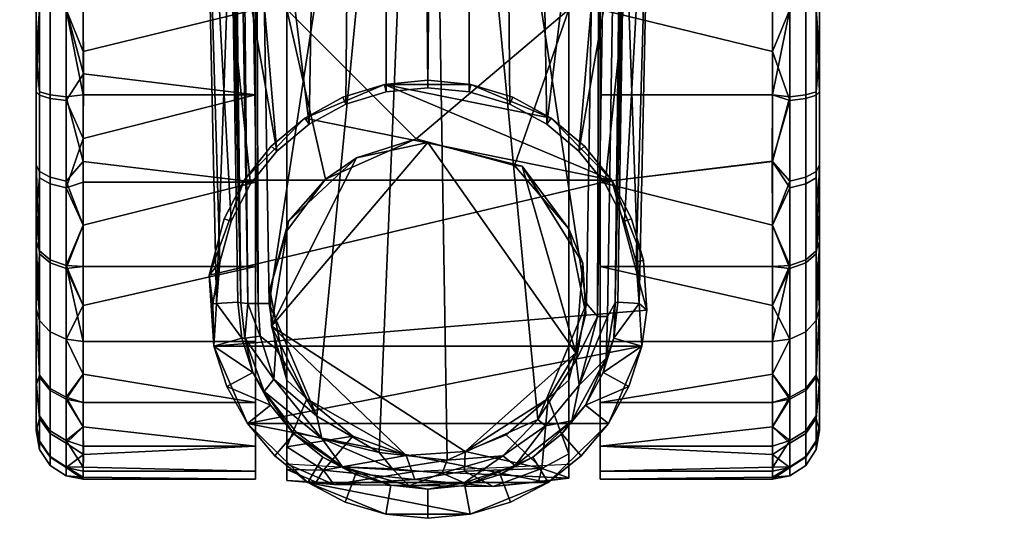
# Model space of a CAD drawing. Header units: millimetres. Extents: x -339 to 339, y -344 to 316.
# Tile 323 of 656: x -26 to 37, y -344 to -312. Entities that reach past the tile are written whole.
import ezdxf

# ---------------------------------------------------------------- set-up
doc = ezdxf.new("R2010")
doc.units = ezdxf.units.MM
doc.header["$MEASUREMENT"] = 0
doc.layers.add('Výchozí', color=7, linetype='Continuous', true_color=0x000000)

msp = doc.modelspace()

# ---------------------------------------------------------------- meshes
at = {"layer": 'Výchozí'}
mesh = msp.add_polyface(dxfattribs=at)
corners = [(-18.1, -113.852, -37.584), (-2.6, -28.883, -37.584), (-17.333, -149.924, -37.584), (-16.565, -185.996, -37.584), (-9.647, -320.556, -37.584), (-14.264, -294.214, -37.584), (-15.031, -258.141, -37.584), (-13.292, -327.64, -37.584), (-13.497, -330.287, -37.584), (-15.798, -222.068, -37.584), (-12.554, -325.033, -37.584), (-11.323, -322.65, -37.584), (-11.735, -322.398, -44.584), (-13.961, -328.481, -44.584), (-13.009, -324.87, -44.584), (-13.66, -333.002, -44.584), (-11.521, -337.94, -44.584), (-12.832, -335.575, -44.584), (-12.554, -325.033, -37.584), (-13.009, -324.87, -44.584), (-13.961, -328.481, -44.584), (-13.292, -327.64, -37.584), (-13.738, -330.302, -41.084), (-11.323, -322.65, -37.584), (-11.735, -322.398, -44.584), (-13.497, -330.287, -37.584), (-12.729, -168.864, -7.376), (-8.785, -111.626, -5.125), (-13.597, -115.024, -5.264), (-13.66, -333.002, -44.584), (-11.87, -332.492, -17.83), (-12.127, -330.2, -17.711), (-12.832, -335.575, -44.584), (-11.182, -334.686, -17.943), (-12.558, -303.315, -16.074), (-12.989, -276.425, -14.525), (-14.264, -294.214, -37.584), (-15.031, -258.141, -37.584), (-11.689, -332.497, -17.14), (-11.949, -330.24, -17.016), (-14.946, -115.026, -5.796), (-13.22, -222.685, -10.381), (-12.567, -222.695, -9.976), (-14.296, -115.03, -5.394), (-14.188, -78.413, -4.036), (-13.671, -222.662, -11.002), (-14.284, -195.726, -10.412), (-13.432, -248.798, -13.007), (-11.497, -330.272, -16.391), (-10.999, -276.497, -12.672), (-11.863, -222.689, -9.845)]
mesh.append_faces([[corners[k] for k in face] for face in [(0, 1, 2, 2), (1, 3, 2, 2), (4, 5, 6, 6), (7, 8, 5, 5), (9, 1, 6, 6), (5, 10, 7, 7), (11, 10, 5, 5), (12, 13, 14, 14), (15, 16, 17, 17), (18, 19, 20, 21), (22, 21, 20, 20), (23, 24, 19, 18), (22, 25, 21, 21), (26, 27, 28, 28), (22, 29, 25, 25), (25, 29, 30, 30), (31, 25, 30, 30), (29, 22, 20, 20), (29, 32, 33, 33), (29, 33, 30, 30), (34, 35, 36, 36), (37, 36, 35, 35), (34, 25, 31, 31), (36, 25, 34, 34), (30, 38, 39, 31), (40, 41, 42, 43), (44, 43, 28, 28), (43, 26, 28, 28), (45, 46, 47, 47), (35, 45, 47, 47), (39, 35, 34, 34), (34, 31, 39, 39), (45, 35, 39, 39), (39, 48, 41, 41), (39, 41, 45, 45), (43, 42, 26, 26), (49, 50, 42, 42), (42, 50, 26, 26), (42, 41, 48, 48)]])
mesh = msp.add_polyface(dxfattribs=at)
corners = [(-15.798, -222.068, -37.584), (-16.565, -185.996, -37.584), (-2.6, -28.883, -37.584), (-7.589, -318.836, -37.584), (-15.031, -258.141, -37.584), (-5.232, -317.555, -37.584), (-14.264, -294.214, -37.584), (-9.647, -320.556, -37.584), (-11.323, -322.65, -37.584), (-2.669, -316.767, -37.584), (0, -316.5, -37.584), (-7.867, -318.441, -44.584), (-11.735, -322.398, -44.584), (-10, -320.225, -44.584), (11.735, -322.398, -44.584), (-13.961, -328.481, -44.584), (-2.767, -316.294, -44.584), (-5.424, -317.112, -44.584), (13.982, -330.71, -44.583), (-13.66, -333.002, -44.584), (0, -316.016, -44.584), (2.74, -316.288, -44.584), (-9.647, -320.556, -37.584), (-7.589, -318.836, -37.584), (-7.867, -318.441, -44.584), (-10, -320.225, -44.584), (-5.232, -317.555, -37.584), (-5.424, -317.112, -44.584), (-11.735, -322.398, -44.584), (-11.323, -322.65, -37.584), (-2.669, -316.767, -37.584), (-2.767, -316.294, -44.584), (0, -316.5, -37.584), (0, -316.016, -44.584), (0, -264.201, -11.981), (7.383, -187.985, -8.198), (-7.385, -187.957, -8.199), (0, -111.972, -5.125), (-4.396, -111.885, -5.125), (-11.863, -222.689, -9.845), (-10.999, -276.497, -12.672), (-10.136, -330.284, -15.853), (1.238, -340.28, -16.474), (-3.116, -339.806, -16.444), (-7.089, -337.475, -16.3), (-12.729, -168.864, -7.376), (-8.785, -111.626, -5.125), (-2.045, -35.757, -2.761), (-9.83, -335.113, -16.275), (-10.718, -332.374, -16.125), (-11.689, -332.497, -17.14), (-11.497, -330.272, -16.391), (-11.949, -330.24, -17.016), (-10.842, -330.287, -15.983), (-9.699, -333.152, -16.027), (-12.567, -222.695, -9.976)]
mesh.append_faces([[corners[k] for k in face] for face in [(0, 1, 2, 2), (2, 3, 4, 4), (5, 3, 2, 2), (6, 7, 8, 8), (4, 3, 7, 7), (9, 5, 2, 2), (9, 2, 10, 10), (11, 12, 13, 13), (14, 15, 12, 12), (16, 11, 17, 17), (11, 14, 12, 12), (15, 14, 18, 19), (20, 21, 16, 16), (22, 23, 24, 25), (23, 26, 27, 24), (22, 25, 28, 29), (26, 30, 31, 27), (31, 30, 32, 33), (34, 35, 36, 36), (37, 38, 36, 36), (39, 40, 36, 36), (34, 40, 41, 41), (42, 34, 43, 43), (43, 34, 44, 44), (41, 44, 34, 34), (34, 36, 40, 40), (38, 45, 36, 36), (46, 45, 38, 38), (47, 46, 38, 38), (37, 47, 38, 38), (45, 39, 36, 36), (48, 49, 50, 50), (50, 49, 51, 51), (50, 51, 52, 52), (53, 51, 49, 49), (54, 41, 53, 49), (55, 51, 53, 53), (55, 53, 40, 40), (53, 41, 40, 40)]])
mesh = msp.add_polyface(dxfattribs=at)
corners = [(2.643, -316.761, -37.584), (0, -316.5, -37.584), (2.6, -28.883, -37.584), (5.233, -317.555, -37.584), (15.031, -258.141, -37.584), (9.647, -320.556, -37.584), (7.589, -318.836, -37.584), (14.264, -294.214, -37.584), (11.323, -322.65, -37.584), (-2.6, -28.883, -37.584), (11.735, -322.398, -44.584), (-7.867, -318.441, -44.584), (-2.767, -316.294, -44.584), (7.867, -318.441, -44.584), (2.74, -316.288, -44.584), (5.425, -317.111, -44.584), (10, -320.225, -44.584), (13.66, -333.002, -44.584), (-13.66, -333.002, -44.584), (13.982, -330.71, -44.583), (2.643, -316.761, -37.584), (2.74, -316.288, -44.584), (0, -316.016, -44.584), (0, -316.5, -37.584), (5.233, -317.555, -37.584), (7.589, -318.836, -37.584), (7.867, -318.441, -44.584), (5.425, -317.111, -44.584), (11.323, -322.65, -37.584), (11.735, -322.398, -44.584), (10, -320.225, -44.584), (9.647, -320.556, -37.584), (7.383, -187.985, -8.198), (4.396, -111.885, -5.125), (0, -111.972, -5.125), (-7.385, -187.957, -8.199), (0, -264.201, -11.981), (10.999, -276.497, -12.672), (7.018, -337.695, -16.314), (1.238, -340.28, -16.474), (10.136, -330.284, -15.853), (11.863, -222.689, -9.845), (12.729, -168.864, -7.376), (2.045, -35.757, -2.761), (8.785, -111.626, -5.125), (10.833, -331.109, -16.031), (9.663, -335.494, -16.318), (11.477, -331.113, -16.431), (11.392, -333.772, -17.216), (11.949, -330.24, -17.016), (11.869, -332.491, -17.83), (12.127, -330.2, -17.711), (9.458, -333.907, -16.071), (13.22, -222.685, -10.381), (12.567, -222.695, -9.976)]
mesh.append_faces([[corners[k] for k in face] for face in [(0, 1, 2, 2), (3, 0, 2, 2), (4, 5, 6, 6), (7, 8, 5, 5), (3, 2, 6, 6), (6, 2, 4, 4), (9, 2, 1, 1), (10, 11, 12, 12), (13, 14, 15, 15), (12, 13, 10, 10), (16, 10, 13, 13), (17, 18, 19, 19), (12, 14, 13, 13), (20, 21, 22, 23), (24, 25, 26, 27), (24, 27, 21, 20), (28, 29, 30, 31), (25, 31, 30, 26), (32, 33, 34, 35), (32, 36, 37, 37), (38, 36, 39, 39), (36, 38, 40, 40), (37, 36, 40, 40), (41, 32, 37, 37), (42, 32, 41, 41), (43, 34, 33, 33), (33, 42, 44, 44), (33, 32, 42, 42), (43, 33, 44, 44), (45, 46, 47, 47), (47, 48, 49, 49), (49, 48, 50, 50), (51, 49, 50, 50), (45, 40, 52, 52), (49, 53, 47, 47), (37, 54, 41, 41), (47, 53, 54, 45), (54, 37, 45, 45), (45, 37, 40, 40)]])
mesh = msp.add_polyface(dxfattribs=at)
corners = [(2.6, -28.883, -37.584), (18.1, -113.852, -37.584), (17.333, -149.924, -37.584), (18.867, -77.78, -37.584), (16.565, -185.996, -37.584), (15.031, -258.141, -37.584), (15.798, -222.068, -37.584), (14.264, -294.214, -37.584), (13.287, -327.613, -37.584), (12.553, -325.033, -37.584), (13.497, -330.287, -37.584), (11.323, -322.65, -37.584), (9.647, -320.556, -37.584), (13.766, -327.545, -44.584), (11.735, -322.398, -44.584), (13.008, -324.87, -44.584), (13.982, -330.71, -44.583), (11.521, -337.94, -44.584), (13.66, -333.002, -44.584), (12.832, -335.575, -44.584), (12.553, -325.033, -37.584), (13.287, -327.613, -37.584), (13.766, -327.545, -44.584), (13.008, -324.87, -44.584), (11.735, -322.398, -44.584), (11.323, -322.65, -37.584), (13.982, -330.71, -44.583), (13.497, -330.287, -37.584), (8.785, -111.626, -5.125), (12.729, -168.864, -7.376), (13.597, -115.024, -5.264), (12.832, -335.575, -44.584), (13.66, -333.002, -44.584), (11.184, -334.689, -17.943), (11.869, -332.491, -17.83), (12.127, -330.2, -17.711), (13.22, -222.685, -10.381), (13.671, -222.662, -11.002), (15.397, -115.012, -6.412), (14.946, -115.026, -5.796), (14.296, -115.03, -5.394), (12.567, -222.695, -9.976), (14.188, -78.413, -4.036), (14.284, -195.726, -10.412), (14.716, -168.818, -9.218), (13.432, -248.798, -13.007), (12.989, -276.425, -14.525), (11.949, -330.24, -17.016), (12.558, -303.315, -16.074), (11.863, -222.689, -9.845), (15.798, -222.068, -37.584), (14.264, -294.214, -37.584), (15.031, -258.141, -37.584)]
mesh.append_faces([[corners[k] for k in face] for face in [(0, 1, 2, 2), (0, 3, 1, 1), (4, 0, 2, 2), (5, 0, 6, 6), (7, 8, 9, 9), (8, 7, 10, 10), (9, 11, 7, 7), (5, 7, 12, 12), (6, 0, 4, 4), (13, 14, 15, 15), (14, 13, 16, 16), (17, 18, 19, 19), (20, 21, 22, 23), (20, 23, 24, 25), (26, 22, 21, 27), (28, 29, 30, 30), (31, 32, 33, 33), (34, 32, 27, 27), (26, 27, 32, 32), (34, 27, 35, 35), (36, 37, 38, 38), (39, 40, 41, 36), (42, 30, 40, 40), (40, 30, 29, 29), (37, 43, 44, 44), (37, 45, 43, 43), (46, 45, 37, 37), (47, 48, 46, 46), (48, 47, 35, 35), (37, 47, 46, 46), (47, 37, 36, 36), (40, 29, 41, 41), (41, 29, 49, 49), (45, 50, 43, 43), (46, 48, 51, 51), (48, 35, 27, 27), (45, 46, 52, 52), (51, 48, 27, 27), (52, 46, 51, 51)]])
mesh = msp.add_polyface(dxfattribs=at)
corners = [(8.998, -341.419, -75.168), (7.277, -340.823, -69.369), (7.07, -341.661, -78.253), (8.998, -341.419, -75.168), (8.995, -341.437, -82.663), (9, -281.528, -79.871), (9, -281.677, -74.791), (9, -339.877, -67.419), (9, -283.442, -67.601), (9.005, -335.181, -48.573), (8.998, -325.523, -48.583), (9, -340.538, -86.584), (9, -282.586, -86.584), (9, -287.625, -60.418), (9, -293.124, -54.746), (9, -311.5, -48.584), (9, -299.461, -51.055), (9, -304.748, -49.353), (8.998, -325.523, -48.583), (10.074, -330.935, -47.078), (9.005, -335.181, -48.573), (-5.998, -341.836, -80.736), (-0.709, -340.979, -86.585), (8.995, -341.437, -82.663), (4.167, -341.965, -75.524), (2.332, -340.997, -57.401), (-0.831, -341.52, -61.194), (2.389, -339.742, -45.584), (-1.395, -339.989, -45.583), (9, -340.538, -86.584), (9, -339.877, -67.419), (5, -338.66, -45.584), (7.688, -336.352, -45.633), (9.005, -335.181, -48.573), (10.074, -330.935, -47.078), (9.888, -327.71, -45.641), (9.453, -333.443, -45.583), (8.998, -325.523, -48.583), (6.016, -321.51, -45.583), (5.529, -321.459, -48.585), (-0.757, -319.771, -48.586), (0, -320, -45.584), (10.074, -330.935, -47.078), (5.529, -321.459, -48.585), (9, -311.5, -48.584), (-0.757, -319.771, -48.586), (8.998, -325.523, -48.583), (9, -281.528, -79.871), (9, -282.586, -86.584), (-9, -282.586, -86.584), (-9, -281.528, -79.871), (9, -299.461, -51.055), (9, -293.124, -54.746), (-9, -293.433, -54.47), (-8.997, -299.892, -50.852), (9, -304.748, -49.353), (-9, -304.748, -49.353), (-9, -311.5, -48.584), (9, -287.625, -60.418), (-9, -287.625, -60.418), (7.688, -336.352, -45.633), (2.389, -339.742, -45.584), (5, -338.66, -45.584), (9.453, -333.443, -45.583), (0, -320, -45.584), (-9.985, -331.738, -45.583), (6.016, -321.51, -45.583), (9.888, -327.71, -45.641), (304.85, -112.861, -71.857), (304.849, -53.733, -74.321), (304.849, -113.571, -79.569), (304.85, -111.415, -66.303), (304.849, -55.601, -67.23), (304.843, -107.158, -48.572), (304.849, -97.617, -48.584), (304.849, -54.562, -86.584), (304.849, -112.499, -86.584), (304.849, -65.409, -54.47), (304.849, -59.601, -60.418), (304.849, -83.476, -48.584), (303.761, -101.37, -47.049), (304.849, -97.617, -48.584), (304.843, -107.158, -48.572), (303.863, -103.714, -45.583), (303.761, -101.37, -47.049), (304.843, -107.158, -48.572), (304.85, -111.415, -66.303), (306.127, -108.347, -45.598), (303.761, -101.37, -47.049), (304.959, -97.001, -45.517), (304.849, -97.617, -48.584)]
mesh.append_faces([[corners[k] for k in face] for face in [(0, 1, 2, 2), (3, 4, 5, 6), (7, 3, 8, 8), (9, 7, 10, 10), (4, 11, 12, 12), (7, 8, 13, 13), (14, 7, 13, 13), (6, 8, 3, 3), (15, 14, 16, 16), (17, 15, 16, 16), (10, 7, 15, 15), (7, 14, 15, 15), (12, 5, 4, 4), (18, 19, 20, 20), (21, 22, 23, 24), (25, 26, 24, 24), (26, 25, 27, 28), (1, 25, 24, 24), (1, 27, 25, 25), (23, 22, 29, 29), (0, 30, 1, 1), (1, 31, 27, 27), (1, 32, 31, 31), (33, 32, 30, 30), (1, 30, 32, 32), (34, 35, 36, 36), (33, 34, 36, 36), (35, 37, 38, 38), (38, 37, 39, 39), (38, 39, 40, 41), (42, 37, 35, 35), (43, 44, 45, 45), (44, 43, 46, 46), (47, 48, 49, 50), (51, 52, 53, 54), (55, 51, 54, 56), (44, 55, 56, 57), (52, 58, 59, 53), (60, 61, 62, 62), (63, 61, 60, 60), (63, 64, 65, 61), (64, 63, 66, 66), (66, 63, 67, 67), (68, 69, 70, 70), (71, 72, 68, 68), (73, 74, 71, 71), (70, 75, 76, 76), (77, 78, 71, 71), (74, 79, 71, 71), (80, 81, 82, 82), (83, 84, 85, 85), (86, 87, 85, 85), (88, 83, 89, 89), (90, 88, 89, 89), (23, 2, 24, 24), (2, 1, 24, 24), (23, 0, 2, 2), (33, 36, 32, 32)]])
mesh = msp.add_polyface(dxfattribs=at)
corners = [(-7.142, -341.692, -77.155), (-8.999, -340.885, -71.857), (-8.999, -341.595, -79.569), (-6.667, -340.919, -68.063), (-8.999, -340.885, -71.857), (-9, -281.758, -74.321), (-8.999, -341.595, -79.569), (-8.999, -339.439, -66.303), (-9, -283.626, -67.23), (-9.006, -335.182, -48.572), (-9, -325.641, -48.584), (-9, -282.586, -86.584), (-9, -340.523, -86.584), (-9, -287.625, -60.418), (-9, -293.433, -54.47), (-9, -311.5, -48.584), (-8.997, -299.892, -50.852), (-9, -304.748, -49.353), (-9, -281.528, -79.871), (-10.087, -329.394, -47.049), (-9, -325.641, -48.584), (-9.006, -335.182, -48.572), (-5.998, -341.836, -80.736), (-9, -340.523, -86.584), (-0.709, -340.979, -86.585), (-4.79, -338.748, -45.741), (-8.999, -339.439, -66.303), (-7.722, -336.371, -45.598), (-0.831, -341.52, -61.194), (-1.395, -339.989, -45.583), (-9.985, -331.738, -45.583), (-10.087, -329.394, -47.049), (-9.006, -335.182, -48.572), (-4.565, -320.987, -45.582), (-0.757, -319.771, -48.586), (-6.531, -322.337, -48.586), (-8.889, -325.026, -45.517), (-9, -325.641, -48.584), (-10.087, -329.394, -47.049), (0, -320, -45.584), (9, -311.5, -48.584), (-9, -311.5, -48.584), (-0.757, -319.771, -48.586), (-6.531, -322.337, -48.586), (-9, -325.641, -48.584), (9, -281.677, -74.791), (9, -281.528, -79.871), (-9, -281.528, -79.871), (-9, -281.758, -74.321), (9, -283.442, -67.601), (-9, -283.626, -67.23), (9, -287.625, -60.418), (-9, -287.625, -60.418), (-1.395, -339.989, -45.583), (-9.985, -331.738, -45.583), (-7.722, -336.371, -45.598), (0, -320, -45.584), (-4.565, -320.987, -45.582), (-4.79, -338.748, -45.741), (2.389, -339.742, -45.584), (-8.889, -325.026, -45.517), (-304.849, -111.853, -67.419), (-304.85, -113.394, -75.168), (-304.849, -55.417, -67.601), (-304.843, -107.156, -48.573), (-304.851, -97.499, -48.583), (-304.849, -83.476, -48.584), (-304.849, -65.1, -54.746), (-304.851, -97.499, -48.583), (-303.774, -102.91, -47.078), (-304.843, -107.156, -48.573), (-304.85, -113.394, -75.168), (-304.849, -111.853, -67.419), (-306.572, -112.798, -69.369), (-304.843, -107.156, -48.573), (-306.16, -108.328, -45.633), (-303.774, -102.91, -47.078), (-303.961, -99.685, -45.641), (-304.395, -105.418, -45.583), (-303.774, -102.91, -47.078), (-304.851, -97.499, -48.583), (-307.833, -93.486, -45.583), (-304.395, -105.418, -45.583), (-303.961, -99.685, -45.641), (4.167, -341.965, -75.524)]
mesh.append_faces([[corners[k] for k in face] for face in [(0, 1, 2, 2), (0, 3, 1, 1), (4, 5, 6, 6), (7, 8, 4, 4), (9, 10, 7, 7), (6, 11, 12, 12), (7, 13, 8, 8), (14, 13, 7, 7), (5, 4, 8, 8), (15, 16, 14, 14), (17, 16, 15, 15), (10, 15, 7, 7), (7, 15, 14, 14), (11, 6, 18, 18), (19, 20, 21, 21), (22, 2, 23, 23), (22, 23, 24, 24), (0, 2, 22, 22), (3, 0, 22, 22), (25, 26, 3, 3), (25, 27, 26, 26), (28, 3, 22, 22), (29, 3, 28, 28), (29, 25, 3, 3), (3, 26, 1, 1), (30, 31, 32, 32), (26, 27, 32, 32), (30, 32, 27, 27), (33, 34, 35, 35), (36, 35, 37, 37), (38, 30, 36, 36), (37, 38, 36, 36), (33, 39, 34, 34), (40, 41, 42, 42), (43, 42, 41, 41), (41, 44, 43, 43), (45, 46, 47, 48), (49, 45, 48, 50), (51, 49, 50, 52), (53, 54, 55, 55), (56, 57, 54, 54), (58, 53, 55, 55), (54, 53, 59, 59), (60, 54, 57, 57), (61, 62, 63, 63), (64, 61, 65, 65), (65, 61, 66, 66), (61, 67, 66, 66), (68, 69, 70, 70), (71, 72, 73, 73), (74, 75, 72, 72), (76, 77, 78, 78), (74, 76, 78, 78), (79, 80, 77, 77), (81, 82, 83, 83), (5, 18, 6, 6), (84, 28, 22, 22), (36, 33, 35, 35), (74, 78, 75, 75)]])
mesh = msp.add_polyface(dxfattribs=at)
corners = [(24.121, -311.5, -107.705), (24.121, -305.819, -107.145), (24.789, -306.017, -106.147), (24.789, -311.5, -106.688), (25, -306.233, -105.064), (25.002, -314.379, -105.524), (24.789, -311.5, -106.688), (24.789, -306.017, -106.147), (24.922, -301.136, -104.298), (24.121, -300.355, -105.489), (24.922, -301.136, -104.298), (24.789, -295.886, -101.951), (24.121, -295.321, -102.796), (25, -296.5, -101.032), (24.789, -295.886, -101.951), (24.121, -290.907, -99.176), (24.789, -291.627, -98.457), (24.789, -291.627, -98.457), (25.001, -290.629, -95.883), (24.121, -287.161, -94.571), (24.789, -288.011, -94.013), (24.789, -288.011, -94.013), (24.121, -287.287, -62.405), (24.121, -290.907, -57.991), (24.789, -291.627, -58.71), (24.789, -288.133, -62.97), (25, -290.044, -62.04), (24.789, -288.133, -62.97), (24.789, -291.627, -58.71), (24.121, -295.512, -54.244), (24.789, -296.071, -55.094), (25, -298.174, -54.941), (24.789, -296.071, -55.094), (24.121, -300.78, -51.507), (24.789, -301.155, -52.452), (24.789, -301.155, -52.452), (24.121, -306.044, -49.978), (24.789, -306.234, -50.977), (25, -308.127, -51.716), (24.789, -306.234, -50.977), (24.121, -311.5, -49.461), (24.789, -311.5, -50.478), (24.789, -311.5, -50.478), (24.121, -317.181, -50.023), (24.789, -316.983, -51.02), (25, -316.767, -52.103), (24.789, -316.983, -51.02), (24.121, -322.645, -51.678), (24.789, -322.255, -52.618), (23.104, -322.466, -106.282), (23.104, -317.081, -107.845), (24.121, -316.956, -107.189), (24.121, -322.22, -105.661), (24.121, -322.22, -105.661), (24.121, -316.956, -107.189), (24.789, -316.766, -106.19), (24.789, -321.845, -104.715), (24.789, -321.845, -104.715), (24.789, -316.766, -106.19), (25, -321.439, -103.688), (23.104, -311.5, -108.373), (24.121, -311.5, -107.705), (25, -326.323, -101.15), (25.001, -285.332, -71.348)]
mesh.append_faces([[corners[k] for k in face] for face in [(0, 1, 2, 3), (4, 5, 6, 6), (4, 6, 7, 7), (8, 2, 1, 1), (8, 1, 9, 9), (10, 4, 7, 7), (11, 8, 9, 9), (11, 9, 12, 12), (13, 10, 14, 14), (12, 15, 16, 11), (14, 17, 18, 13), (15, 19, 20, 16), (18, 17, 21, 21), (22, 23, 24, 25), (26, 27, 28, 28), (23, 29, 30, 24), (31, 26, 28, 28), (31, 28, 32, 32), (29, 33, 34, 30), (31, 32, 35, 35), (33, 36, 37, 34), (38, 31, 35, 35), (38, 35, 39, 39), (36, 40, 41, 37), (38, 39, 42, 42), (40, 43, 44, 41), (45, 38, 42, 42), (45, 42, 46, 46), (43, 47, 48, 44), (49, 50, 51, 52), (53, 54, 55, 56), (57, 58, 5, 59), (50, 60, 61, 51), (54, 0, 3, 55), (5, 58, 6, 6), (62, 59, 5, 5), (13, 38, 45, 62), (5, 4, 62, 62), (13, 62, 4, 4), (4, 10, 13, 13), (13, 31, 38, 38), (13, 26, 31, 31), (13, 63, 26, 26)]])
mesh = msp.add_polyface(dxfattribs=at)
corners = [(-22, -308.804, -108.462), (-11, -311.5, -108.584), (-22, -311.5, -108.584), (-22, -306.041, -108.083), (-11, -306.041, -108.083), (-21.983, -301.804, -107.011), (-11, -300.457, -106.477), (-22, -303.245, -49.742), (-11, -306.041, -49.084), (-11, -300.457, -50.69), (-22, -300.457, -50.69), (-21.968, -307.416, -48.83), (-21.991, -315.616, -48.835), (-11, -316.959, -49.084), (-11, -311.5, -48.584), (-22, -311.5, -48.584), (-22, -314.196, -108.462), (-23.104, -311.5, -108.373), (-24.121, -311.5, -107.705), (-24.121, -305.819, -107.145), (-23.104, -305.688, -107.8), (-24.121, -311.5, -107.705), (-24.789, -311.5, -106.688), (-24.789, -306.017, -106.147), (-24.121, -305.819, -107.145), (-25, -306.233, -105.064), (-24.789, -306.017, -106.147), (-24.789, -311.5, -106.688), (-25.002, -314.379, -105.524), (-24.121, -300.355, -105.489), (-23.104, -300.099, -106.106), (-24.922, -301.136, -104.298), (-24.121, -300.355, -105.489), (-24.922, -301.136, -104.298), (-24.789, -295.886, -101.951), (-23.104, -300.534, -50.886), (-24.121, -300.78, -51.507), (-24.121, -306.044, -49.978), (-23.104, -305.918, -49.322), (-24.121, -300.78, -51.507), (-24.789, -301.155, -52.452), (-24.789, -306.234, -50.977), (-24.121, -306.044, -49.978), (-25, -308.127, -51.716), (-24.789, -306.234, -50.977), (-24.789, -301.155, -52.452), (-25, -298.174, -54.941), (-24.121, -311.5, -49.461), (-23.104, -311.5, -48.793), (-24.789, -311.5, -50.478), (-24.121, -311.5, -49.461), (-24.789, -311.5, -50.478), (-25, -316.767, -52.103), (-22, -297.721, -105.232), (-23.104, -317.312, -49.368), (-25, -296.5, -101.032), (-25, -326.323, -101.15)]
mesh.append_faces([[corners[k] for k in face] for face in [(0, 1, 2, 2), (3, 4, 1, 0), (5, 6, 4, 3), (7, 8, 9, 10), (11, 8, 7, 7), (12, 13, 14, 15), (1, 16, 2, 2), (17, 18, 19, 20), (21, 22, 23, 24), (25, 26, 27, 27), (25, 27, 28, 28), (20, 19, 29, 30), (31, 32, 24, 24), (31, 24, 23, 23), (33, 26, 25, 25), (34, 32, 31, 31), (35, 36, 37, 38), (39, 40, 41, 42), (43, 44, 45, 45), (43, 45, 46, 46), (38, 37, 47, 48), (42, 41, 49, 50), (43, 51, 44, 44), (52, 51, 43, 43), (17, 0, 2, 2), (20, 3, 0, 0), (30, 53, 5, 5), (20, 5, 3, 3), (20, 0, 17, 17), (30, 5, 20, 20), (35, 7, 10, 10), (15, 11, 48, 48), (38, 48, 11, 11), (7, 35, 38, 38), (11, 7, 38, 38), (54, 12, 48, 48), (17, 2, 16, 16), (15, 48, 12, 12), (52, 43, 55, 56), (28, 56, 25, 25), (55, 25, 56, 56), (25, 55, 33, 33), (55, 43, 46, 46)]])
mesh = msp.add_polyface(dxfattribs=at)
corners = [(22, -308.804, -108.462), (22, -311.5, -108.584), (11, -311.5, -108.584), (22, -311.5, -48.584), (21.968, -307.416, -48.83), (11, -306.041, -49.084), (11, -311.5, -48.584), (22, -314.196, -48.705), (22, -316.959, -49.084), (11, -316.959, -49.084), (21.983, -321.196, -50.156), (11, -322.543, -50.69), (11, -327.916, -53.474), (22, -327.916, -53.474), (22, -325.279, -51.935), (11, -332.713, -57.37), (22, -332.713, -57.37), (22, -330.409, -55.293), (22, -325.279, -105.232), (22, -327.916, -103.693), (11, -327.916, -103.693), (11, -322.543, -106.477), (11, -316.959, -108.083), (22, -316.959, -108.083), (22, -321.206, -107.008), (22, -330.409, -101.874), (22, -332.713, -99.797), (11, -332.713, -99.797), (22, -314.196, -108.462), (23.104, -311.5, -48.793), (23.104, -317.312, -49.368), (24.121, -317.181, -50.023), (24.121, -311.5, -49.461), (23.104, -322.9, -51.061), (24.121, -322.645, -51.678), (23.104, -328.049, -53.815), (24.121, -327.678, -54.371), (23.104, -332.565, -57.519), (24.121, -332.093, -57.991), (23.104, -311.5, -108.373), (23.104, -327.854, -103.482), (23.104, -317.081, -107.845), (23.104, -322.466, -106.282)]
mesh.append_faces([[corners[k] for k in face] for face in [(0, 1, 2, 2), (3, 4, 5, 6), (3, 6, 7, 7), (8, 7, 6, 9), (10, 8, 9, 11), (12, 13, 14, 11), (11, 14, 10, 10), (15, 16, 17, 12), (12, 17, 13, 13), (18, 19, 20, 21), (22, 23, 24, 21), (25, 26, 27, 20), (28, 23, 22, 2), (21, 24, 18, 18), (2, 1, 28, 28), (19, 25, 20, 20), (29, 30, 31, 32), (30, 33, 34, 31), (33, 35, 36, 34), (35, 37, 38, 36), (39, 1, 0, 0), (3, 29, 4, 4), (30, 7, 8, 8), (30, 8, 10, 10), (33, 10, 14, 14), (35, 14, 13, 13), (35, 13, 17, 17), (30, 29, 7, 7), (33, 30, 10, 10), (37, 35, 17, 17), (33, 14, 35, 35), (40, 25, 19, 19), (40, 19, 18, 18), (41, 24, 23, 23), (42, 18, 24, 24), (40, 26, 25, 25), (42, 40, 18, 18), (39, 28, 1, 1), (39, 41, 23, 23), (39, 23, 28, 28), (24, 41, 42, 42), (3, 7, 29, 29)]])
mesh = msp.add_polyface(dxfattribs=at)
corners = [(-11, -316.959, -49.084), (-21.991, -315.616, -48.835), (-22, -319.755, -49.742), (-22, -322.543, -50.69), (-11, -322.543, -50.69), (-22, -325.279, -51.935), (-22, -327.916, -53.474), (-11, -327.916, -53.474), (-22, -325.279, -105.232), (-11, -322.543, -106.477), (-11, -327.916, -103.693), (-22, -327.916, -103.693), (-22, -321.206, -107.008), (-22, -316.959, -108.083), (-11, -316.959, -108.083), (-22, -314.196, -108.462), (-11, -311.5, -108.584), (-23.104, -311.5, -48.793), (-24.121, -311.5, -49.461), (-24.121, -317.181, -50.023), (-23.104, -317.312, -49.368), (-24.121, -311.5, -49.461), (-24.789, -311.5, -50.478), (-24.789, -316.983, -51.02), (-24.121, -317.181, -50.023), (-25, -316.767, -52.103), (-24.789, -316.983, -51.02), (-24.789, -311.5, -50.478), (-24.121, -322.645, -51.678), (-23.104, -322.9, -51.061), (-24.789, -322.255, -52.618), (-24.121, -322.645, -51.678), (-25, -324.554, -54.828), (-24.789, -322.255, -52.618), (-24.121, -327.678, -54.371), (-23.104, -328.049, -53.815), (-24.789, -327.113, -55.216), (-24.121, -327.678, -54.371), (-24.789, -327.113, -55.216), (-25, -330.593, -59.491), (-23.104, -327.854, -103.482), (-24.121, -327.488, -102.923), (-24.121, -322.22, -105.661), (-23.104, -322.466, -106.282), (-24.121, -327.488, -102.923), (-24.789, -326.929, -102.073), (-24.789, -321.845, -104.715), (-24.121, -322.22, -105.661), (-25, -321.439, -103.688), (-24.789, -321.845, -104.715), (-24.789, -326.929, -102.073), (-25, -326.323, -101.15), (-24.121, -316.956, -107.189), (-23.104, -317.081, -107.845), (-24.789, -316.766, -106.19), (-24.121, -316.956, -107.189), (-25.002, -314.379, -105.524), (-24.789, -316.766, -106.19), (-24.121, -311.5, -107.705), (-23.104, -311.5, -108.373), (-24.789, -311.5, -106.688), (-24.121, -311.5, -107.705), (-24.789, -311.5, -106.688)]
mesh.append_faces([[corners[k] for k in face] for face in [(0, 1, 2, 2), (2, 3, 4, 0), (4, 3, 5, 5), (5, 6, 7, 4), (8, 9, 10, 11), (12, 13, 14, 9), (15, 16, 14, 13), (9, 8, 12, 12), (17, 18, 19, 20), (21, 22, 23, 24), (25, 26, 27, 27), (20, 19, 28, 29), (24, 23, 30, 31), (26, 25, 32, 33), (29, 28, 34, 35), (31, 30, 36, 37), (32, 38, 33, 33), (39, 38, 32, 32), (40, 41, 42, 43), (44, 45, 46, 47), (48, 49, 50, 50), (48, 50, 51, 51), (43, 42, 52, 53), (47, 46, 54, 55), (49, 48, 56, 57), (53, 52, 58, 59), (55, 54, 60, 61), (56, 62, 57, 57), (20, 2, 1, 1), (29, 5, 3, 3), (35, 6, 5, 5), (29, 3, 2, 2), (29, 2, 20, 20), (29, 35, 5, 5), (53, 13, 12, 12), (43, 12, 8, 8), (43, 8, 40, 40), (59, 15, 13, 13), (59, 13, 53, 53), (12, 43, 53, 53), (51, 56, 48, 48), (51, 32, 25, 25)]])
mesh = msp.add_polyface(dxfattribs=at)
corners = [(24.789, -316.983, -51.02), (24.789, -322.255, -52.618), (25, -324.554, -54.828), (25, -316.767, -52.103), (24.121, -322.645, -51.678), (24.121, -327.678, -54.371), (24.789, -327.113, -55.216), (24.789, -322.255, -52.618), (24.789, -327.113, -55.216), (24.121, -332.093, -57.991), (24.789, -331.373, -58.71), (25, -330.593, -59.491), (24.789, -331.373, -58.71), (24.121, -335.84, -62.596), (24.789, -334.99, -63.154), (24.789, -334.99, -63.154), (25.001, -335.231, -65.487), (24.121, -338.577, -67.864), (24.789, -337.631, -68.238), (24.789, -337.631, -68.238), (24.121, -340.105, -73.127), (24.789, -339.106, -73.318), (25, -338.402, -75.185), (24.789, -339.106, -73.318), (24.121, -340.622, -78.584), (24.789, -339.605, -78.584), (24.789, -339.605, -78.584), (24.121, -340.061, -84.265), (24.789, -339.063, -84.066), (25, -337.98, -83.851), (24.789, -339.063, -84.066), (24.121, -338.406, -89.728), (24.789, -337.466, -89.339), (24.789, -337.466, -89.339), (25, -335.507, -91.196), (23.104, -339.023, -89.984), (23.104, -336.268, -95.133), (24.121, -335.713, -94.762), (24.121, -338.406, -89.728), (24.121, -335.713, -94.762), (24.789, -334.867, -94.197), (24.789, -334.867, -94.197), (23.104, -332.565, -99.649), (24.121, -332.093, -99.176), (24.121, -332.093, -99.176), (24.789, -331.373, -98.457), (25, -330.593, -97.676), (24.789, -331.373, -98.457), (23.104, -327.854, -103.482), (24.121, -327.488, -102.923), (24.121, -327.488, -102.923), (24.789, -326.929, -102.073), (25, -326.323, -101.15), (24.789, -326.929, -102.073), (23.104, -322.466, -106.282), (24.121, -322.22, -105.661), (24.121, -322.22, -105.661), (24.789, -321.845, -104.715), (25, -321.439, -103.688), (24.789, -321.845, -104.715)]
mesh.append_faces([[corners[k] for k in face] for face in [(0, 1, 2, 3), (4, 5, 6, 7), (2, 1, 8, 8), (5, 9, 10, 6), (11, 2, 8, 8), (11, 8, 12, 12), (9, 13, 14, 10), (12, 15, 16, 11), (13, 17, 18, 14), (16, 15, 19, 19), (17, 20, 21, 18), (22, 16, 19, 19), (22, 19, 23, 23), (20, 24, 25, 21), (22, 23, 26, 26), (24, 27, 28, 25), (29, 22, 26, 26), (29, 26, 30, 30), (27, 31, 32, 28), (30, 33, 34, 29), (35, 36, 37, 38), (31, 39, 40, 32), (34, 33, 41, 41), (36, 42, 43, 37), (39, 44, 45, 40), (46, 34, 41, 41), (46, 41, 47, 47), (42, 48, 49, 43), (44, 50, 51, 45), (52, 46, 47, 47), (52, 47, 53, 53), (48, 54, 55, 49), (50, 56, 57, 51), (58, 52, 53, 53), (58, 53, 59, 59), (52, 29, 34, 34), (22, 29, 52, 52), (52, 34, 46, 46), (16, 2, 11, 11), (2, 16, 22, 22), (52, 2, 22, 22), (52, 3, 2, 2)]])
mesh = msp.add_polyface(dxfattribs=at)
corners = [(-11, -327.916, -53.474), (-22, -327.916, -53.474), (-22, -330.409, -55.293), (-22, -332.713, -57.37), (-11, -332.713, -57.37), (-22, -334.791, -59.675), (-11, -336.61, -62.167), (-11, -336.61, -95), (-22, -336.61, -95), (-22, -334.791, -97.493), (-22, -332.713, -99.797), (-11, -332.713, -99.797), (-22, -330.409, -101.874), (-11, -327.916, -103.693), (-22, -336.61, -62.167), (-22, -327.916, -103.693), (-23.104, -328.049, -53.815), (-24.121, -327.678, -54.371), (-24.121, -332.093, -57.991), (-23.104, -332.565, -57.519), (-24.121, -327.678, -54.371), (-24.789, -327.113, -55.216), (-24.789, -331.373, -58.71), (-24.121, -332.093, -57.991), (-25, -330.593, -59.491), (-24.789, -331.373, -58.71), (-24.789, -327.113, -55.216), (-24.121, -335.84, -62.596), (-23.104, -336.398, -62.229), (-24.789, -334.99, -63.154), (-24.121, -335.84, -62.596), (-25.001, -335.231, -65.487), (-24.789, -334.99, -63.154), (-24.789, -337.631, -68.238), (-25, -335.507, -91.196), (-24.789, -334.867, -94.197), (-24.789, -337.466, -89.339), (-23.104, -336.268, -95.133), (-24.121, -335.713, -94.762), (-24.121, -332.093, -99.176), (-23.104, -332.565, -99.649), (-24.121, -335.713, -94.762), (-24.789, -334.867, -94.197), (-24.789, -331.373, -98.457), (-24.121, -332.093, -99.176), (-25, -330.593, -97.676), (-24.789, -331.373, -98.457), (-24.121, -327.488, -102.923), (-23.104, -327.854, -103.482), (-24.789, -326.929, -102.073), (-24.121, -327.488, -102.923), (-25, -326.323, -101.15), (-24.789, -326.929, -102.073), (-22, -325.279, -105.232), (-25, -337.98, -83.851), (-25, -338.402, -75.185), (-25, -324.554, -54.828)]
mesh.append_faces([[corners[k] for k in face] for face in [(0, 1, 2, 2), (2, 3, 4, 0), (5, 6, 4, 3), (7, 8, 9, 9), (9, 10, 11, 7), (12, 13, 11, 10), (6, 5, 14, 14), (15, 13, 12, 12), (16, 17, 18, 19), (20, 21, 22, 23), (24, 25, 26, 26), (19, 18, 27, 28), (23, 22, 29, 30), (25, 24, 31, 32), (31, 33, 32, 32), (34, 35, 36, 36), (37, 38, 39, 40), (41, 42, 43, 44), (45, 46, 35, 35), (45, 35, 34, 34), (40, 39, 47, 48), (44, 43, 49, 50), (51, 52, 46, 46), (51, 46, 45, 45), (19, 3, 2, 2), (19, 5, 3, 3), (28, 14, 5, 5), (16, 2, 1, 1), (37, 9, 8, 8), (40, 10, 9, 9), (19, 2, 16, 16), (28, 5, 19, 19), (48, 15, 12, 12), (48, 53, 15, 15), (48, 12, 10, 10), (48, 10, 40, 40), (9, 37, 40, 40), (51, 34, 54, 54), (55, 51, 54, 54), (51, 45, 34, 34), (31, 24, 56, 56), (56, 55, 31, 31), (51, 55, 56, 56)]])
mesh = msp.add_polyface(dxfattribs=at)
corners = [(22, -334.791, -59.675), (22, -332.713, -57.37), (11, -332.713, -57.37), (11, -336.61, -62.167), (22, -338.149, -64.805), (22, -336.61, -62.167), (11, -339.394, -67.541), (22.003, -341.5, -77.206), (22, -340.999, -73.125), (11, -340.999, -73.125), (11, -341.5, -78.584), (11, -340.999, -84.042), (22.016, -340.725, -85.508), (22, -341.379, -81.279), (21.997, -339.922, -68.871), (11, -336.61, -95), (22, -336.61, -95), (22, -338.149, -92.362), (11, -339.394, -89.626), (22, -339.394, -89.626), (11, -332.713, -99.797), (22, -332.713, -99.797), (22, -334.791, -97.493), (23.104, -332.565, -57.519), (23.104, -336.398, -62.229), (24.121, -335.84, -62.596), (24.121, -332.093, -57.991), (23.104, -339.198, -67.618), (24.121, -338.577, -67.864), (23.104, -340.761, -73.002), (24.121, -340.105, -73.127), (23.104, -341.29, -78.584), (24.121, -340.622, -78.584), (23.104, -340.716, -84.395), (24.121, -340.061, -84.265), (23.104, -339.023, -89.984), (24.121, -338.406, -89.728), (22, -330.409, -55.293), (23.104, -336.268, -95.133), (23.104, -332.565, -99.649), (23.104, -327.854, -103.482)]
mesh.append_faces([[corners[k] for k in face] for face in [(0, 1, 2, 3), (4, 5, 3, 6), (7, 8, 9, 10), (11, 12, 13, 10), (10, 13, 7, 7), (9, 8, 14, 6), (15, 16, 17, 18), (18, 17, 19, 19), (20, 21, 22, 15), (15, 22, 16, 16), (18, 19, 12, 11), (3, 5, 0, 0), (6, 14, 4, 4), (23, 24, 25, 26), (24, 27, 28, 25), (27, 29, 30, 28), (29, 31, 32, 30), (31, 33, 34, 32), (33, 35, 36, 34), (23, 37, 1, 1), (23, 1, 0, 0), (24, 5, 4, 4), (27, 4, 14, 14), (24, 0, 5, 5), (29, 14, 8, 8), (29, 8, 7, 7), (31, 7, 13, 13), (33, 13, 12, 12), (35, 12, 19, 19), (35, 19, 17, 17), (38, 16, 22, 22), (39, 22, 21, 21), (38, 17, 16, 16), (24, 23, 0, 0), (29, 27, 14, 14), (31, 29, 7, 7), (35, 33, 12, 12), (38, 35, 17, 17), (31, 13, 33, 33), (24, 4, 27, 27), (40, 39, 21, 21), (22, 39, 38, 38)]])
mesh = msp.add_polyface(dxfattribs=at)
corners = [(-11.521, -337.94, -44.584), (7.675, -341.705, -44.584), (-7.675, -341.705, -44.584), (-13.66, -333.002, -44.584), (13.66, -333.002, -44.584), (-9.782, -340.01, -44.584), (-2.691, -343.738, -44.584), (-5.282, -342.964, -44.584), (2.691, -343.738, -44.584), (0, -344.001, -44.584), (-7.089, -337.475, -16.3), (-10.136, -330.284, -15.853), (-9.699, -333.152, -16.027), (-4.622, -341.202, -18.278), (-6.715, -340.095, -18.222), (-7.675, -341.705, -44.584), (-5.282, -342.964, -44.584), (-8.552, -338.605, -18.145), (-9.782, -340.01, -44.584), (-12.832, -335.575, -44.584), (-11.521, -337.94, -44.584), (-10.058, -336.774, -18.051), (-2.357, -341.892, -18.314), (-2.691, -343.738, -44.584), (-11.182, -334.686, -17.943), (0, -344.001, -44.584), (-0.002, -342.13, -18.326), (-9.83, -335.113, -16.275), (-11.689, -332.497, -17.14), (-10.449, -335.908, -17.31), (-6.763, -338.904, -16.504), (-8.411, -338.505, -17.468), (-5.462, -340.719, -17.576), (-2.26, -340.836, -16.625), (-1.193, -341.931, -17.667), (0.906, -341.112, -16.659), (-11.87, -332.492, -17.83), (-10.718, -332.374, -16.125), (-3.116, -339.806, -16.444), (1.238, -340.28, -16.474)]
mesh.append_faces([[corners[k] for k in face] for face in [(0, 1, 2, 2), (3, 4, 0, 0), (2, 5, 0, 0), (2, 6, 7, 7), (6, 2, 8, 8), (1, 8, 2, 2), (8, 9, 6, 6), (10, 11, 12, 12), (13, 14, 15, 16), (14, 17, 18, 15), (19, 20, 21, 21), (17, 21, 20, 18), (22, 13, 16, 23), (24, 19, 21, 21), (22, 23, 25, 26), (27, 28, 29, 29), (30, 27, 29, 29), (30, 29, 31, 31), (30, 31, 32, 32), (33, 30, 32, 32), (33, 32, 34, 34), (35, 33, 34, 34), (29, 24, 21, 21), (28, 36, 24, 24), (29, 28, 24, 24), (29, 21, 17, 17), (29, 17, 31, 31), (32, 14, 13, 13), (32, 13, 22, 22), (32, 31, 17, 17), (32, 17, 14, 14), (34, 22, 26, 26), (22, 34, 32, 32), (37, 27, 12, 12), (12, 27, 10, 10), (27, 30, 10, 10), (30, 38, 10, 10), (30, 33, 38, 38), (33, 39, 38, 38)]])
mesh = msp.add_polyface(dxfattribs=at)
corners = [(2.691, -343.738, -44.584), (7.675, -341.705, -44.584), (5.282, -342.964, -44.584), (11.521, -337.94, -44.584), (9.782, -340.01, -44.584), (-11.521, -337.94, -44.584), (13.66, -333.002, -44.584), (10.136, -330.284, -15.853), (7.018, -337.695, -16.314), (9.458, -333.907, -16.071), (2.691, -343.738, -44.584), (2.349, -341.897, -18.314), (-0.002, -342.13, -18.326), (0, -344.001, -44.584), (5.282, -342.964, -44.584), (4.612, -341.212, -18.279), (9.782, -340.01, -44.584), (8.549, -338.601, -18.145), (6.709, -340.099, -18.222), (7.675, -341.705, -44.584), (11.521, -337.94, -44.584), (10.058, -336.774, -18.051), (12.832, -335.575, -44.584), (11.184, -334.689, -17.943), (13.66, -333.002, -44.584), (11.869, -332.491, -17.83), (0.906, -341.112, -16.659), (-1.193, -341.931, -17.667), (2.308, -341.734, -17.644), (4.788, -340.02, -16.576), (5.58, -340.637, -17.57), (7.508, -338.087, -16.457), (9.186, -337.772, -17.442), (9.663, -335.494, -16.318), (11.392, -333.772, -17.216), (11.477, -331.113, -16.431), (-2.26, -340.836, -16.625), (1.238, -340.28, -16.474), (10.833, -331.109, -16.031)]
mesh.append_faces([[corners[k] for k in face] for face in [(0, 1, 2, 2), (3, 4, 1, 1), (1, 5, 3, 3), (6, 3, 5, 5), (7, 8, 9, 9), (10, 11, 12, 13), (14, 15, 11, 10), (16, 17, 18, 19), (19, 18, 15, 14), (20, 21, 17, 16), (21, 20, 22, 22), (22, 23, 21, 21), (23, 24, 25, 25), (26, 27, 28, 28), (29, 26, 28, 28), (29, 28, 30, 30), (31, 29, 30, 30), (31, 30, 32, 32), (33, 31, 32, 32), (33, 32, 34, 34), (35, 33, 34, 34), (36, 26, 37, 37), (28, 12, 11, 11), (30, 15, 18, 18), (30, 11, 15, 15), (30, 28, 11, 11), (32, 18, 17, 17), (30, 18, 32, 32), (34, 21, 23, 23), (34, 23, 25, 25), (34, 32, 21, 21), (17, 21, 32, 32), (29, 37, 26, 26), (31, 8, 29, 29), (8, 37, 29, 29), (9, 8, 31, 33), (33, 38, 9, 9), (12, 28, 27, 27)]])
mesh = msp.add_polyface(dxfattribs=at)
corners = [(-22, -338.149, -64.805), (-11, -339.394, -67.541), (-11, -336.61, -62.167), (-22, -336.61, -62.167), (-22.003, -341.5, -77.206), (-11, -341.5, -78.584), (-11, -340.999, -73.125), (-22, -340.999, -73.125), (-22, -341.379, -81.279), (-22.016, -340.725, -85.508), (-11, -340.999, -84.042), (-21.997, -339.922, -68.871), (-11, -339.394, -89.626), (-22, -339.394, -89.626), (-22, -338.149, -92.362), (-22, -336.61, -95), (-11, -336.61, -95), (-23.104, -336.398, -62.229), (-24.121, -335.84, -62.596), (-24.121, -338.577, -67.864), (-23.104, -339.198, -67.618), (-24.121, -335.84, -62.596), (-24.789, -334.99, -63.154), (-24.789, -337.631, -68.238), (-24.121, -338.577, -67.864), (-24.121, -340.105, -73.127), (-23.104, -340.761, -73.002), (-24.789, -339.106, -73.318), (-24.121, -340.105, -73.127), (-25, -338.402, -75.185), (-24.789, -339.106, -73.318), (-24.789, -337.631, -68.238), (-25.001, -335.231, -65.487), (-24.121, -340.622, -78.584), (-23.104, -341.29, -78.584), (-24.789, -339.605, -78.584), (-24.121, -340.622, -78.584), (-24.789, -339.605, -78.584), (-24.121, -340.061, -84.265), (-23.104, -340.716, -84.395), (-24.789, -339.063, -84.066), (-24.121, -340.061, -84.265), (-25, -337.98, -83.851), (-24.789, -339.063, -84.066), (-24.121, -338.406, -89.728), (-23.104, -339.023, -89.984), (-24.789, -337.466, -89.339), (-24.121, -338.406, -89.728), (-25, -335.507, -91.196), (-24.789, -337.466, -89.339), (-24.121, -335.713, -94.762), (-23.104, -336.268, -95.133), (-24.789, -334.867, -94.197), (-24.121, -335.713, -94.762)]
mesh.append_faces([[corners[k] for k in face] for face in [(0, 1, 2, 3), (4, 5, 6, 7), (5, 4, 8, 8), (8, 9, 10, 5), (11, 7, 6, 1), (12, 13, 14, 14), (14, 15, 16, 12), (9, 13, 12, 10), (1, 0, 11, 11), (17, 18, 19, 20), (21, 22, 23, 24), (20, 19, 25, 26), (24, 23, 27, 28), (29, 30, 31, 31), (29, 31, 32, 32), (26, 25, 33, 34), (28, 27, 35, 36), (29, 37, 30, 30), (34, 33, 38, 39), (36, 35, 40, 41), (42, 43, 37, 37), (42, 37, 29, 29), (39, 38, 44, 45), (41, 40, 46, 47), (43, 42, 48, 49), (45, 44, 50, 51), (47, 46, 52, 53), (17, 0, 3, 3), (20, 11, 0, 0), (26, 7, 11, 11), (26, 4, 7, 7), (34, 8, 4, 4), (39, 9, 8, 8), (45, 13, 9, 9), (45, 14, 13, 13), (51, 15, 14, 14), (26, 11, 20, 20), (34, 4, 26, 26), (45, 9, 39, 39), (51, 14, 45, 45), (34, 39, 8, 8), (17, 20, 0, 0)]])

doc.saveas('drawing.dxf')
